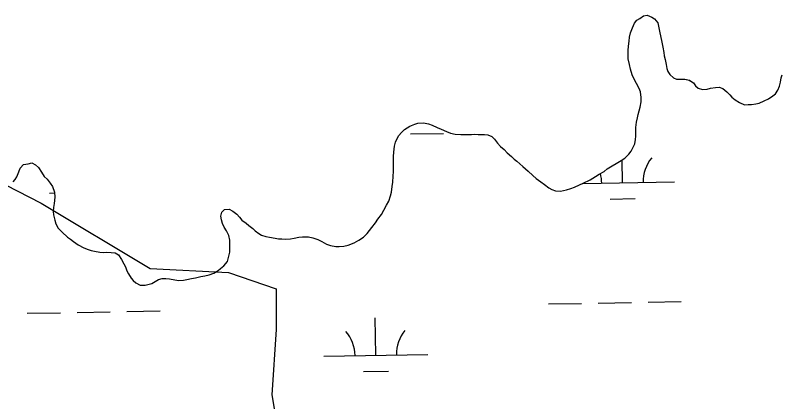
# Model space of a CAD drawing. Extents: x 3914892 to 3953151, y 242587 to 268572.
# Drawn here: x 3949528 to 3950266, y 255075 to 255447 of the extents above; entities that cross this region are included whole.
import ezdxf

# ---------------------------------------------------------------- set-up
doc = ezdxf.new("R2010")
doc.units = 0
for name, color, linetype in [('V-SITE-VEGE', 7, 'Continuous'), ('V-TOPO-SHOR', 7, 'Continuous'), ('V-WETL-SWMP', 7, 'Continuous')]:
    doc.layers.add(name, color=color, linetype=linetype)

msp = doc.modelspace()

# ---------------------------------------------------------------- linework, layer by layer
at = {"layer": 'V-SITE-VEGE'}
msp.add_lwpolyline([(3949506.58, 255289.69), (3949552.67, 255266.11), (3949657.42, 255203.24), (3949732.84, 255199.31), (3949778.93, 255183.59), (3949778.93, 255144.3), (3949774.74, 255081.42), (3949787.31, 255006.76), (3949728.65, 254967.47), (3949699.32, 254932.1), (3949716.08, 254833.86), (3949757.98, 254818.15), (3949799.88, 254794.56), (3949720.27, 254755.27), (3949615.53, 254731.7), (3949368.32, 254751.34)], dxfattribs=at)
at = {"layer": 'V-TOPO-SHOR'}
for points in [[(3950121.99, 255435.02), (3950123.83, 255439.46), (3950126.07, 255442.37), (3950128.91, 255444.15), (3950132.49, 255446.7), (3950136.12, 255447.15), (3950140.74, 255445.51), (3950143.26, 255443.84), (3950146.2, 255440.06), (3950147.67, 255433.39), (3950148.3, 255430.34), (3950149.77, 255422.91), (3950150.6, 255419.67), (3950151.23, 255416.43), (3950152.09, 255411.47), (3950152.53, 255408.03), (3950153.36, 255404.6), (3950154.41, 255399.84), (3950155.05, 255396.02), (3950156.06, 255393.17), (3950157.84, 255390.14), (3950161.54, 255386.77), (3950164.43, 255385.67), (3950167.87, 255385.54), (3950172.47, 255385.63), (3950176.7, 255384.56), (3950180.57, 255382.14), (3950182.72, 255379.31), (3950185.25, 255377.06), (3950189.49, 255375.8), (3950193.88, 255376.07), (3950196.93, 255376.9), (3950201.89, 255377.75), (3950205.52, 255378.01), (3950208.99, 255376.54), (3950212.68, 255373.36), (3950215.61, 255370.54), (3950217.75, 255368.29), (3950220.86, 255365.86), (3950225.12, 255363.07), (3950229.75, 255361.04), (3950233.39, 255361.11), (3950236.45, 255361.17), (3950240.64, 255361.82), (3950243.88, 255362.65), (3950248.82, 255364.65), (3950252.99, 255366.83), (3950257.15, 255369.59), (3950259.6, 255371.55), (3950261.83, 255375.03), (3950263.48, 255378.89), (3950264.56, 255382.74), (3950265.25, 255386.77), (3950266.16, 255389.65)], [(3949876.83, 255250.63), (3949880.38, 255255.29), (3949882.6, 255259.35), (3949885.18, 255264.37), (3949887.22, 255268.04), (3949888.85, 255273.24), (3949889.93, 255276.9), (3949890.6, 255282.07), (3949891.28, 255286.49), (3949891.37, 255292.23), (3949891.67, 255296.64), (3949891.8, 255299.7), (3949891.68, 255306.59), (3949891.78, 255311.18), (3949892.09, 255315.21), (3949892.75, 255320.96), (3949893.82, 255325), (3949896.58, 255331.17), (3949899.77, 255334.67), (3949902.4, 255337.02), (3949907.51, 255340.37), (3949912.26, 255342.37), (3949915.3, 255343.38), (3949920.85, 255343.48), (3949925.46, 255342.61), (3949929.11, 255341.34), (3949933.75, 255338.93), (3949937.8, 255337.48), (3949942.82, 255335.08), (3949946.67, 255333.62), (3949951.28, 255332.56), (3949956.64, 255332.28), (3949962.38, 255332.38), (3949966.78, 255332.46), (3949969.84, 255332.52), (3949973.48, 255332.21), (3949979.42, 255332.32), (3949982.67, 255331.99), (3949986.53, 255330.34), (3949989.06, 255327.9), (3949991.81, 255324.13), (3949994.94, 255320.74), (3949998.25, 255317.74), (3950001.17, 255314.73), (3950005.45, 255311.17), (3950008.17, 255308.55), (3950010.7, 255306.68), (3950016.34, 255301.61), (3950021.4, 255296.92), (3950025.88, 255292.8), (3950029.19, 255289.8), (3950033.65, 255286.62), (3950037.14, 255284.01), (3950041.41, 255280.84), (3950044.3, 255279.36), (3950047.97, 255277.9), (3950052.76, 255277.6), (3950058.28, 255279.04), (3950062.66, 255280.27), (3950066.27, 255281.68), (3950071.01, 255283.68), (3950074.43, 255285.27), (3950081.06, 255288.65), (3950083.71, 255290.23), (3950086.36, 255291.81), (3950089.96, 255293.98), (3950094.69, 255296.74), (3950097.71, 255299.1), (3950102.44, 255302.05), (3950106.22, 255304.42), (3950110.96, 255307.19), (3950114.55, 255309.55), (3950118.5, 255313.45), (3950120.74, 255316.17), (3950122.58, 255320.22), (3950124.05, 255323.31), (3950124.94, 255327.35), (3950125.07, 255330.6), (3950125.17, 255335.2), (3950125.1, 255339.02), (3950125.77, 255344.2), (3950126.84, 255348.43), (3950127.36, 255351.69), (3950129.34, 255358.62), (3950130.2, 255363.8), (3950130.31, 255368.01), (3950129.64, 255373.36), (3950128.24, 255376.58), (3950125.66, 255381.51), (3950123.48, 255385.68), (3950121.49, 255389.66), (3950120.05, 255395.38), (3950119.2, 255399.77), (3950117.95, 255405.1), (3950117.89, 255408.73), (3950117.8, 255413.33), (3950118.11, 255417.35), (3950118.6, 255422.14), (3950119.1, 255426.17), (3950120.17, 255430.4), (3950121.99, 255435.02)], [(3949525.6, 255286.63), (3949527.66, 255288.96), (3949529.14, 255291.67), (3949530.97, 255296.3), (3949532.44, 255299.77), (3949535.43, 255303.27), (3949540.01, 255304.12), (3949543.44, 255304.95), (3949547.11, 255303.1), (3949550.03, 255300.48), (3949552.79, 255295.93), (3949555.54, 255291.97), (3949558.46, 255289.34), (3949561.21, 255285.56), (3949563.38, 255282.16), (3949565.4, 255276.65), (3949565.67, 255272.06), (3949565.21, 255265.74), (3949564.52, 255261.9), (3949564.2, 255258.26), (3949564.27, 255254.81)], [(3949564.27, 255254.81), (3949565.7, 255249.86), (3949566.72, 255246.25), (3949568.9, 255242.08), (3949572.8, 255238.32), (3949578.06, 255233.25), (3949580.77, 255231.39), (3949583.68, 255229.15), (3949588.14, 255225.98), (3949593.74, 255223.21), (3949597.8, 255221.37), (3949600.68, 255220.47), (3949603.95, 255219.76), (3949608.94, 255218.9), (3949612.39, 255218.77), (3949615.64, 255218.83), (3949619.85, 255218.71), (3949623.69, 255218.4), (3949626.98, 255216.36), (3949629.74, 255211.82), (3949632.3, 255207.85), (3949633.69, 255204.81), (3949635.1, 255201.01), (3949636.69, 255198.17), (3949639.06, 255194), (3949641.02, 255191.55), (3949643.74, 255189.3), (3949647.8, 255187.08), (3949652.77, 255187.17), (3949659.25, 255188.83), (3949662.47, 255190.61), (3949665.68, 255192.77), (3949669.11, 255193.6), (3949672.55, 255193.66), (3949676.01, 255193.15), (3949681.19, 255192.29), (3949685.22, 255191.79), (3949689.61, 255192.07), (3949692.86, 255192.51), (3949697.24, 255193.54), (3949701.05, 255194.19), (3949706.39, 255195.44), (3949710.01, 255196.27), (3949714.4, 255197.11), (3949718.77, 255198.73), (3949722.93, 255201.29), (3949725.38, 255203.25), (3949728.59, 255205.8), (3949731.96, 255209.88), (3949733.03, 255213.72), (3949734.08, 255219.1), (3949734.19, 255223.89), (3949734.13, 255226.95), (3949734.07, 255230.39), (3949733.22, 255234.97), (3949731.03, 255239.52), (3949728.86, 255242.92), (3949727.07, 255246.52), (3949726.05, 255249.95), (3949725.6, 255253.58), (3949726.67, 255257.62), (3949729.12, 255260.15), (3949733.51, 255260.23), (3949737.18, 255258.39), (3949740.87, 255255.58), (3949743.61, 255252.57), (3949745.76, 255249.93), (3949749.84, 255246.76), (3949752.56, 255244.51), (3949756.25, 255241.71), (3949758.58, 255239.64), (3949762.07, 255237.03), (3949764.78, 255235.36), (3949768.83, 255233.9), (3949772.47, 255233.4), (3949777.85, 255232.35), (3949781.12, 255231.64), (3949784.18, 255231.7), (3949788.2, 255231.58), (3949792.78, 255231.86), (3949796.22, 255232.49), (3949800.6, 255233.53), (3949804.23, 255233.6), (3949809.97, 255233.71), (3949814.01, 255232.82), (3949819.01, 255231.19), (3949822.69, 255229.15), (3949827.32, 255226.75), (3949831.18, 255225.29), (3949836.17, 255224.43), (3949839.62, 255224.3), (3949844.01, 255224.76), (3949848.01, 255225.79), (3949853.9, 255228.01), (3949858.44, 255230.58), (3949862.98, 255233.53), (3949866.37, 255236.85), (3949868.79, 255239.96), (3949871.04, 255242.68), (3949874.59, 255247.14), (3949876.83, 255250.63)]]:
    msp.add_lwpolyline(points, dxfattribs=at)
at = {"layer": 'V-WETL-SWMP'}
for p, q in [((3950123.83, 255439.46), (3950126.07, 255442.37)), ((3950126.07, 255442.37), (3950128.91, 255444.15)), ((3950128.91, 255444.15), (3950132.49, 255446.7)), ((3950132.49, 255446.7), (3950136.12, 255447.15)), ((3950136.12, 255447.15), (3950140.74, 255445.51)), ((3950140.74, 255445.51), (3950143.26, 255443.84)), ((3950143.26, 255443.84), (3950146.2, 255440.06)), ((3950120.17, 255430.4), (3950121.99, 255435.02)), ((3950121.99, 255435.02), (3950123.83, 255439.46)), ((3950146.2, 255440.06), (3950147.66, 255433.39)), ((3950147.66, 255433.39), (3950148.3, 255430.34)), ((3950118.6, 255422.14), (3950119.1, 255426.17)), ((3950119.1, 255426.17), (3950120.17, 255430.4)), ((3950148.3, 255430.34), (3950149.77, 255422.91)), ((3950118.11, 255417.35), (3950118.6, 255422.14)), ((3950149.77, 255422.91), (3950150.6, 255419.67)), ((3950150.6, 255419.67), (3950151.23, 255416.43)), ((3950117.8, 255413.32), (3950118.11, 255417.35)), ((3950117.89, 255408.73), (3950117.8, 255413.32)), ((3950151.23, 255416.43), (3950152.09, 255411.47)), ((3950152.09, 255411.47), (3950152.53, 255408.03)), ((3950117.95, 255405.1), (3950117.89, 255408.73)), ((3950119.2, 255399.76), (3950117.95, 255405.1)), ((3950152.53, 255408.03), (3950153.36, 255404.6)), ((3950153.36, 255404.6), (3950154.41, 255399.84)), ((3950120.05, 255395.38), (3950119.2, 255399.76)), ((3950154.41, 255399.84), (3950155.05, 255396.02)), ((3950155.05, 255396.02), (3950156.06, 255393.17)), ((3950121.49, 255389.66), (3950120.05, 255395.38)), ((3950123.48, 255385.68), (3950121.49, 255389.66)), ((3950156.06, 255393.17), (3950157.84, 255390.14)), ((3950157.84, 255390.14), (3950161.54, 255386.77)), ((3950265.25, 255386.77), (3950266.16, 255389.65)), ((3950125.66, 255381.51), (3950123.48, 255385.68)), ((3950128.24, 255376.58), (3950125.66, 255381.51)), ((3950161.54, 255386.77), (3950164.43, 255385.67)), ((3950164.43, 255385.67), (3950167.87, 255385.54)), ((3950167.87, 255385.54), (3950172.47, 255385.63)), ((3950172.47, 255385.63), (3950176.69, 255384.56)), ((3950176.69, 255384.56), (3950180.57, 255382.14)), ((3950180.57, 255382.14), (3950182.72, 255379.31)), ((3950263.48, 255378.89), (3950264.56, 255382.74)), ((3950264.56, 255382.74), (3950265.25, 255386.77)), ((3950129.64, 255373.36), (3950128.24, 255376.58)), ((3950182.72, 255379.31), (3950185.25, 255377.06)), ((3950185.25, 255377.06), (3950189.49, 255375.8)), ((3950189.49, 255375.8), (3950193.88, 255376.07)), ((3950193.88, 255376.07), (3950196.93, 255376.9)), ((3950196.93, 255376.9), (3950201.89, 255377.75)), ((3950201.89, 255377.75), (3950205.52, 255378.01)), ((3950205.52, 255378.01), (3950208.99, 255376.54)), ((3950208.99, 255376.54), (3950212.68, 255373.36)), ((3950259.6, 255371.55), (3950261.83, 255375.03)), ((3950261.83, 255375.03), (3950263.48, 255378.89)), ((3950130.31, 255368.01), (3950129.64, 255373.36)), ((3950130.2, 255363.8), (3950130.31, 255368.01)), ((3950212.68, 255373.36), (3950215.61, 255370.54)), ((3950215.61, 255370.54), (3950217.75, 255368.29)), ((3950217.75, 255368.29), (3950220.86, 255365.86)), ((3950248.82, 255364.65), (3950252.99, 255366.83)), ((3950252.99, 255366.83), (3950257.15, 255369.59)), ((3950257.15, 255369.59), (3950259.6, 255371.55)), ((3950129.33, 255358.62), (3950130.2, 255363.8)), ((3950220.86, 255365.86), (3950225.12, 255363.06)), ((3950225.12, 255363.06), (3950229.75, 255361.04)), ((3950229.75, 255361.04), (3950233.39, 255361.11)), ((3950233.39, 255361.11), (3950236.45, 255361.17)), ((3950236.45, 255361.17), (3950240.64, 255361.82)), ((3950240.64, 255361.82), (3950243.88, 255362.65)), ((3950243.88, 255362.65), (3950248.82, 255364.65)), ((3950126.84, 255348.43), (3950127.36, 255351.69)), ((3950127.36, 255351.69), (3950129.33, 255358.62)), ((3950125.1, 255339.02), (3950125.77, 255344.2)), ((3950125.77, 255344.2), (3950126.84, 255348.43)), ((3949899.77, 255334.67), (3949902.4, 255337.02)), ((3949902.4, 255337.02), (3949907.51, 255340.37)), ((3949907.51, 255340.37), (3949912.26, 255342.37)), ((3949912.26, 255342.37), (3949915.3, 255343.38)), ((3949915.3, 255343.38), (3949920.85, 255343.48)), ((3949920.85, 255343.48), (3949925.45, 255342.61)), ((3949925.45, 255342.61), (3949929.11, 255341.34)), ((3949929.11, 255341.34), (3949933.75, 255338.94)), ((3949933.75, 255338.94), (3949937.8, 255337.48)), ((3949937.8, 255337.48), (3949942.82, 255335.08)), ((3950125.17, 255335.2), (3950125.1, 255339.02)), ((3949893.82, 255325), (3949896.58, 255331.17)), ((3949896.58, 255331.17), (3949899.77, 255334.67)), ((3949908.11, 255332.85), (3949940.11, 255333.43)), ((3949942.82, 255335.08), (3949946.67, 255333.62)), ((3949946.67, 255333.62), (3949951.28, 255332.56)), ((3949951.28, 255332.56), (3949956.64, 255332.28)), ((3949956.64, 255332.28), (3949962.38, 255332.38)), ((3949962.38, 255332.38), (3949966.78, 255332.46)), ((3949966.78, 255332.46), (3949969.84, 255332.52)), ((3949969.84, 255332.52), (3949973.49, 255332.21)), ((3949973.49, 255332.21), (3949979.42, 255332.32)), ((3949979.42, 255332.32), (3949982.67, 255331.99)), ((3949982.67, 255331.99), (3949986.53, 255330.34)), ((3949986.53, 255330.34), (3949989.06, 255327.9)), ((3950124.94, 255327.35), (3950125.07, 255330.6)), ((3950125.07, 255330.6), (3950125.17, 255335.2)), ((3949892.75, 255320.96), (3949893.82, 255325)), ((3949989.06, 255327.9), (3949991.81, 255324.13)), ((3949991.81, 255324.13), (3949994.94, 255320.74)), ((3950122.58, 255320.22), (3950124.05, 255323.31)), ((3950124.05, 255323.31), (3950124.94, 255327.35)), ((3949891.78, 255311.18), (3949892.09, 255315.21)), ((3949892.09, 255315.21), (3949892.75, 255320.96)), ((3949994.94, 255320.74), (3949998.25, 255317.74)), ((3949998.25, 255317.74), (3950001.17, 255314.73)), ((3950001.17, 255314.73), (3950005.45, 255311.17)), ((3950118.5, 255313.45), (3950120.74, 255316.17)), ((3950120.74, 255316.17), (3950122.58, 255320.22)), ((3949891.68, 255306.59), (3949891.78, 255311.18)), ((3950005.45, 255311.17), (3950008.17, 255308.54)), ((3950008.17, 255308.54), (3950010.7, 255306.68)), ((3950110.96, 255307.19), (3950114.55, 255309.55)), ((3950112.3, 255285.76), (3950111.91, 255307.81)), ((3950114.55, 255309.55), (3950118.5, 255313.45)), ((3949532.44, 255299.77), (3949535.43, 255303.27)), ((3949535.43, 255303.27), (3949540.01, 255304.12)), ((3949540.01, 255304.12), (3949543.44, 255304.95)), ((3949543.44, 255304.95), (3949547.11, 255303.1)), ((3949547.11, 255303.1), (3949550.03, 255300.48)), ((3949550.03, 255300.48), (3949552.79, 255295.93)), ((3949891.8, 255299.7), (3949891.68, 255306.59)), ((3950010.7, 255306.68), (3950016.34, 255301.62)), ((3950016.34, 255301.62), (3950021.4, 255296.92)), ((3950097.71, 255299.1), (3950102.44, 255302.05)), ((3950102.44, 255302.05), (3950106.22, 255304.42)), ((3950106.22, 255304.42), (3950110.96, 255307.19)), ((3949529.14, 255291.67), (3949530.97, 255296.3)), ((3949530.97, 255296.3), (3949532.44, 255299.77)), ((3949552.79, 255295.93), (3949555.54, 255291.97)), ((3949891.37, 255292.23), (3949891.67, 255296.64)), ((3949891.67, 255296.64), (3949891.8, 255299.7)), ((3950021.4, 255296.92), (3950025.88, 255292.8)), ((3950025.88, 255292.8), (3950029.19, 255289.8)), ((3950086.36, 255291.81), (3950089.96, 255293.98)), ((3950089.96, 255293.98), (3950094.69, 255296.75)), ((3950094.69, 255296.75), (3950097.71, 255299.1)), ((3949527.66, 255288.96), (3949529.14, 255291.67)), ((3949555.54, 255291.97), (3949558.46, 255289.34)), ((3949558.46, 255289.34), (3949561.21, 255285.56)), ((3949561.21, 255285.56), (3949563.38, 255282.16)), ((3949890.6, 255282.07), (3949891.28, 255286.49)), ((3949891.28, 255286.49), (3949891.37, 255292.23)), ((3950029.19, 255289.8), (3950033.65, 255286.62)), ((3950033.65, 255286.62), (3950037.14, 255284.01)), ((3950071.01, 255283.68), (3950074.43, 255285.27)), ((3950074, 255285.07), (3950162.3, 255286.65)), ((3950074.43, 255285.27), (3950081.06, 255288.65)), ((3950081.06, 255288.65), (3950083.71, 255290.23)), ((3950083.71, 255290.23), (3950086.36, 255291.81)), ((3949563.38, 255282.16), (3949565.39, 255276.65)), ((3949889.93, 255276.89), (3949890.6, 255282.07)), ((3950037.14, 255284.01), (3950041.41, 255280.84)), ((3950041.41, 255280.84), (3950044.3, 255279.36)), ((3950044.3, 255279.36), (3950047.97, 255277.9)), ((3950047.97, 255277.9), (3950052.76, 255277.6)), ((3950052.76, 255277.6), (3950058.28, 255279.04)), ((3950058.28, 255279.04), (3950062.66, 255280.27)), ((3950062.66, 255280.27), (3950066.27, 255281.68)), ((3950066.27, 255281.68), (3950071.01, 255283.68)), ((3949560.49, 255275.88), (3949565.43, 255275.97)), ((3949565.67, 255272.06), (3949565.21, 255265.74)), ((3949565.39, 255276.65), (3949565.67, 255272.06)), ((3949887.22, 255268.04), (3949888.85, 255273.24)), ((3949888.85, 255273.24), (3949889.93, 255276.89)), ((3950100.58, 255270.11), (3950124.58, 255270.54)), ((3949565.21, 255265.74), (3949564.52, 255261.9)), ((3949882.6, 255259.35), (3949885.18, 255264.37)), ((3949885.18, 255264.37), (3949887.22, 255268.04)), ((3949564.52, 255261.9), (3949564.2, 255258.26)), ((3949564.2, 255258.26), (3949564.27, 255254.81)), ((3949725.6, 255253.58), (3949726.67, 255257.62)), ((3949726.67, 255257.62), (3949729.12, 255260.15)), ((3949729.12, 255260.15), (3949733.51, 255260.23)), ((3949733.51, 255260.23), (3949737.18, 255258.39)), ((3949737.18, 255258.39), (3949740.87, 255255.58)), ((3949740.87, 255255.58), (3949743.61, 255252.57)), ((3949880.38, 255255.29), (3949882.6, 255259.35)), ((3949564.27, 255254.81), (3949565.7, 255249.86)), ((3949565.7, 255249.86), (3949566.72, 255246.25)), ((3949726.05, 255249.95), (3949725.6, 255253.58)), ((3949727.07, 255246.53), (3949726.05, 255249.95)), ((3949743.61, 255252.57), (3949745.76, 255249.93)), ((3949745.76, 255249.93), (3949749.84, 255246.76)), ((3949874.59, 255247.14), (3949876.83, 255250.63)), ((3949876.83, 255250.63), (3949880.38, 255255.29)), ((3949566.72, 255246.25), (3949568.9, 255242.08)), ((3949568.9, 255242.08), (3949572.8, 255238.32)), ((3949728.86, 255242.92), (3949727.07, 255246.53)), ((3949731.03, 255239.52), (3949728.86, 255242.92)), ((3949749.84, 255246.76), (3949752.56, 255244.51)), ((3949752.56, 255244.51), (3949756.25, 255241.71)), ((3949756.25, 255241.71), (3949758.58, 255239.64)), ((3949868.79, 255239.96), (3949871.04, 255242.68)), ((3949871.04, 255242.68), (3949874.59, 255247.14)), ((3949572.8, 255238.32), (3949578.06, 255233.25)), ((3949733.22, 255234.97), (3949731.03, 255239.52)), ((3949734.07, 255230.39), (3949733.22, 255234.97)), ((3949758.58, 255239.64), (3949762.07, 255237.03)), ((3949762.07, 255237.03), (3949764.78, 255235.36)), ((3949764.78, 255235.36), (3949768.83, 255233.9)), ((3949768.83, 255233.9), (3949772.47, 255233.4)), ((3949796.22, 255232.49), (3949800.6, 255233.53)), ((3949800.6, 255233.53), (3949804.23, 255233.6)), ((3949804.23, 255233.6), (3949809.97, 255233.7)), ((3949809.97, 255233.7), (3949814.01, 255232.82)), ((3949858.44, 255230.58), (3949862.98, 255233.53)), ((3949862.98, 255233.53), (3949866.36, 255236.85)), ((3949866.36, 255236.85), (3949868.79, 255239.96)), ((3949578.06, 255233.25), (3949580.77, 255231.39)), ((3949580.77, 255231.39), (3949583.68, 255229.15)), ((3949583.68, 255229.15), (3949588.14, 255225.98)), ((3949734.13, 255226.95), (3949734.07, 255230.39)), ((3949734.19, 255223.89), (3949734.13, 255226.95)), ((3949772.47, 255233.4), (3949777.85, 255232.35)), ((3949777.85, 255232.35), (3949781.12, 255231.64)), ((3949781.12, 255231.64), (3949784.18, 255231.7)), ((3949784.18, 255231.7), (3949788.2, 255231.58)), ((3949788.2, 255231.58), (3949792.78, 255231.86)), ((3949792.78, 255231.86), (3949796.22, 255232.49)), ((3949814.01, 255232.82), (3949819.01, 255231.19)), ((3949819.01, 255231.19), (3949822.69, 255229.15)), ((3949822.69, 255229.15), (3949827.32, 255226.75)), ((3949827.32, 255226.75), (3949831.18, 255225.29)), ((3949848.01, 255225.79), (3949853.9, 255228.01)), ((3949853.9, 255228.01), (3949858.44, 255230.58)), ((3949588.14, 255225.98), (3949593.74, 255223.21)), ((3949593.74, 255223.21), (3949597.8, 255221.37)), ((3949597.8, 255221.37), (3949600.68, 255220.47)), ((3949600.68, 255220.47), (3949603.95, 255219.76)), ((3949603.95, 255219.76), (3949608.94, 255218.9)), ((3949608.94, 255218.9), (3949612.39, 255218.77)), ((3949612.39, 255218.77), (3949615.64, 255218.83)), ((3949615.64, 255218.83), (3949619.85, 255218.71)), ((3949619.85, 255218.71), (3949623.68, 255218.4)), ((3949733.03, 255213.72), (3949734.08, 255219.1)), ((3949734.08, 255219.1), (3949734.19, 255223.89)), ((3949831.18, 255225.29), (3949836.17, 255224.43)), ((3949836.17, 255224.43), (3949839.61, 255224.3)), ((3949839.61, 255224.3), (3949844.01, 255224.76)), ((3949844.01, 255224.76), (3949848.01, 255225.79)), ((3949623.68, 255218.4), (3949626.97, 255216.36)), ((3949626.97, 255216.36), (3949629.74, 255211.82)), ((3949629.74, 255211.82), (3949632.3, 255207.85)), ((3949731.96, 255209.88), (3949733.03, 255213.72)), ((3949632.3, 255207.85), (3949633.69, 255204.81)), ((3949633.69, 255204.81), (3949635.1, 255201.01)), ((3949725.38, 255203.25), (3949728.59, 255205.8)), ((3949728.59, 255205.8), (3949731.96, 255209.88)), ((3949635.1, 255201.01), (3949636.69, 255198.17)), ((3949636.69, 255198.17), (3949639.06, 255194)), ((3949710.01, 255196.27), (3949714.4, 255197.11)), ((3949714.4, 255197.11), (3949718.77, 255198.73)), ((3949718.77, 255198.73), (3949722.93, 255201.29)), ((3949722.93, 255201.29), (3949725.38, 255203.25)), ((3949639.06, 255194), (3949641.02, 255191.55)), ((3949641.02, 255191.55), (3949643.74, 255189.3)), ((3949643.74, 255189.3), (3949647.8, 255187.08)), ((3949659.25, 255188.83), (3949662.47, 255190.61)), ((3949662.47, 255190.61), (3949665.68, 255192.77)), ((3949665.68, 255192.77), (3949669.11, 255193.6)), ((3949669.11, 255193.6), (3949672.55, 255193.66)), ((3949672.55, 255193.66), (3949676.01, 255193.15)), ((3949676.01, 255193.15), (3949681.19, 255192.29)), ((3949681.19, 255192.29), (3949685.22, 255191.79)), ((3949685.22, 255191.79), (3949689.61, 255192.06)), ((3949689.61, 255192.06), (3949692.86, 255192.51)), ((3949692.86, 255192.51), (3949697.24, 255193.54)), ((3949697.24, 255193.54), (3949701.05, 255194.19)), ((3949701.05, 255194.19), (3949706.39, 255195.44)), ((3949706.39, 255195.44), (3949710.01, 255196.27)), ((3949647.8, 255187.08), (3949652.77, 255187.18)), ((3949652.77, 255187.18), (3949659.25, 255188.83)), ((3950040.97, 255169.03), (3950072.97, 255169.6)), ((3950088.97, 255169.89), (3950120.96, 255170.46)), ((3950136.96, 255170.75), (3950168.95, 255171.32)), ((3949539.15, 255160.05), (3949571.14, 255160.62)), ((3949587.14, 255160.91), (3949619.13, 255161.48)), ((3949635.13, 255161.77), (3949667.13, 255162.34)), ((3949874.77, 255119.62), (3949874.12, 255155.61)), ((3949824.77, 255118.72), (3949924.76, 255120.51)), ((3949863.04, 255103.98), (3949887.04, 255104.41))]:
    msp.add_line(p, q, dxfattribs=at)
for centre, start, end in [((3950167.53, 255287.22), 140.25318, 181.79684), ((3950057.06, 255285.24), 0.25318, 15.4122), ((3949819.52, 255119.11), 0.25318, 41.79684), ((3949929.99, 255121.08), 140.25318, 181.79684)]:
    msp.add_arc(centre, 35.25, start, end, dxfattribs=at)

doc.saveas('drawing.dxf')
